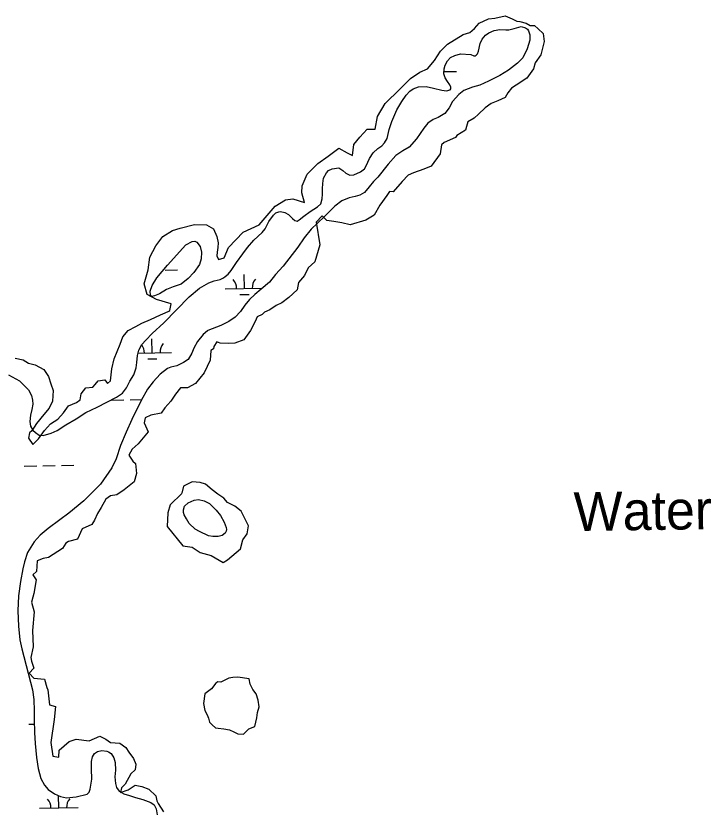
# Model space of a CAD drawing. Extents: x 3903937 to 3942190, y 260677 to 286651.
# Drawn here: x 3930995 to 3932787, y 278933 to 280983 of the extents above; entities that cross this region are included whole.
import ezdxf

# ---------------------------------------------------------------- set-up
doc = ezdxf.new("R2010")
doc.units = 0
for name, color, linetype in [('V-RIVR-EDGE', 7, 'Continuous'), ('V-RIVR-IDEN', 7, 'Continuous'), ('V-WETL-SWMP', 7, 'Continuous')]:
    doc.layers.add(name, color=color, linetype=linetype)

msp = doc.modelspace()

# ---------------------------------------------------------------- linework, layer by layer
at = {"layer": 'V-RIVR-EDGE'}
for points in [[(3930993.6, 280101.1), (3931014, 280096.3), (3931028.3, 280087.9), (3931045.1, 280083.1), (3931067.8, 280071.2), (3931079.8, 280053.2), (3931085.8, 280034.1), (3931091.8, 280017.3), (3931089.4, 279989.8), (3931081, 279971.8), (3931067.8, 279955.1), (3931048.7, 279932.4), (3931036.7, 279913.2), (3931030.7, 279908.4), (3931028.3, 279894.1), (3931039.1, 279878.5), (3931053.5, 279892.9), (3931069, 279914.4), (3931084.6, 279931.2), (3931103.7, 279943.1), (3931118.1, 279959.9), (3931131.2, 279977.8), (3931151.6, 279986.2), (3931161.2, 279993.4), (3931163.6, 280008.9), (3931175.5, 280024.5), (3931193.5, 280025.7), (3931199.5, 280032.9), (3931207.8, 280042.5), (3931224.6, 280044.8), (3931231.8, 280035.3), (3931238.9, 280042.5), (3931242.5, 280073.6), (3931248.5, 280098.7), (3931264.1, 280137), (3931271.3, 280156.1), (3931284.4, 280171.7), (3931304.8, 280182.5), (3931320.3, 280190.8), (3931341.9, 280200.4), (3931368.2, 280212.4), (3931380.2, 280217.2), (3931389.7, 280222), (3931392.1, 280223.2), (3931395.7, 280241.1), (3931357.4, 280251.9), (3931333.5, 280265), (3931326.3, 280292.6), (3931335.9, 280328.5), (3931340.7, 280360.8), (3931356.2, 280390.7), (3931374.2, 280414.6), (3931399.3, 280430.2), (3931418.4, 280436.2), (3931455.5, 280445.7), (3931486.7, 280444.5), (3931504.6, 280433.8), (3931513, 280414.6), (3931516.6, 280397.9), (3931515.4, 280385.9), (3931514.2, 280373.9), (3931513, 280364.4), (3931517.8, 280354.8), (3931532.1, 280359.6), (3931542.9, 280385.9), (3931581.2, 280425.4), (3931621.9, 280444.5), (3931663.8, 280492.4), (3931690.1, 280509.2), (3931709.2, 280511.6), (3931739.2, 280502), (3931732, 280527.1), (3931733.2, 280545.1), (3931746.3, 280575), (3931773.9, 280602.5), (3931800.2, 280621.6), (3931827.7, 280642), (3931849.3, 280630), (3931862.4, 280622.8), (3931866, 280651.6), (3931881.6, 280670.7), (3931900.7, 280691.1), (3931921.1, 280691.1), (3931927, 280723.4), (3931947.4, 280756.9), (3931984.5, 280794), (3932012, 280821.5), (3932035.9, 280838.2), (3932056.3, 280846.6), (3932074.2, 280868.2), (3932089.8, 280892.1), (3932107.7, 280910), (3932148.4, 280935.2), (3932165.2, 280940), (3932177.1, 280950.7), (3932189.1, 280963.9), (3932213, 280975.9), (3932229.8, 280977.1), (3932256.1, 280983), (3932274.1, 280975.9), (3932286, 280969.9), (3932294.4, 280968.7), (3932310, 280963.9), (3932320.7, 280957.9), (3932331.5, 280957.9), (3932341.1, 280949.5), (3932354.3, 280937.6), (3932356.6, 280917.2), (3932348.3, 280882.5), (3932333.9, 280862.2), (3932329.1, 280846.6), (3932312.4, 280822.7), (3932284.8, 280804.7), (3932272.9, 280796.4), (3932263.3, 280784.4), (3932256.1, 280772.4), (3932237, 280764.1), (3932220.2, 280756.9), (3932204.7, 280746.1), (3932187.9, 280729.3), (3932175.9, 280719.8), (3932160.4, 280710.2), (3932156.8, 280698.2), (3932154.4, 280688.7), (3932131.7, 280674.3), (3932128.1, 280669.5), (3932099.4, 280656.3), (3932092.2, 280650.4), (3932088.6, 280627.6), (3932065.9, 280595.3), (3932046.7, 280588.1), (3932020.4, 280578.6), (3932006, 280572.6), (3931990.5, 280555.8), (3931967.7, 280529.5), (3931958.2, 280530.7), (3931951, 280519.9), (3931933, 280494.8), (3931918.7, 280469.7), (3931897.1, 280456.5), (3931856.4, 280444.5), (3931834.9, 280449.3), (3931814.5, 280452.9), (3931796.6, 280455.3), (3931784.6, 280467.3), (3931769.1, 280451.7), (3931778.6, 280393.1), (3931765.5, 280348.8), (3931748.7, 280333.2), (3931739.2, 280314.1), (3931723.6, 280296.1), (3931720, 280277), (3931698.5, 280256.7), (3931680.5, 280243.5), (3931666.2, 280236.3), (3931649.4, 280225.5), (3931636.2, 280219.6), (3931630.3, 280213.6), (3931617.1, 280207.6), (3931612.3, 280195.6), (3931600.3, 280171.7), (3931582.4, 280147.8), (3931559.7, 280139.4), (3931542.9, 280138.2), (3931521.4, 280139.4), (3931513, 280143), (3931505.8, 280131), (3931504.6, 280125), (3931497.4, 280120.2), (3931496.2, 280095.1), (3931480.7, 280062.8), (3931457.9, 280035.3), (3931437.6, 280024.5), (3931419.6, 280024.5), (3931406.5, 280007.7), (3931394.5, 279989.8), (3931379, 279973), (3931369.4, 279958.7), (3931343.1, 279953.9), (3931328.7, 279946.7), (3931326.3, 279933.6), (3931335.9, 279910.8), (3931310.7, 279879.7), (3931295.2, 279866.5), (3931286.8, 279851), (3931296.4, 279835.4), (3931303.6, 279829.4), (3931306, 279803.1), (3931300, 279781.6), (3931274.8, 279761.2), (3931255.7, 279748.1), (3931238.9, 279745.7), (3931227, 279737.3), (3931215, 279715.8), (3931205.4, 279700.2), (3931198.3, 279683.4), (3931191.1, 279671.5), (3931165.9, 279660.7), (3931154, 279634.4), (3931131.2, 279628.4), (3931124.1, 279623.6), (3931115.7, 279610.4), (3931079.8, 279586.5), (3931065.4, 279584.1), (3931049.9, 279578.1), (3931048.7, 279550.6), (3931039.1, 279542.2), (3931047.5, 279529.1), (3931041.5, 279494.4), (3931039.1, 279484.8), (3931035.5, 279471.6), (3931042.7, 279446.5), (3931037.9, 279398.6), (3931040.3, 279356.8), (3931034.3, 279329.2), (3931035.5, 279319.7), (3931041.5, 279301.7), (3931029.5, 279288.5), (3931041.5, 279275.4), (3931069, 279273), (3931075, 279251.4), (3931077.4, 279245.5), (3931082.2, 279207.2), (3931097.7, 279202.4), (3931094.1, 279168.9), (3931085.8, 279110.2), (3931090.6, 279074.3), (3931106.1, 279071.9), (3931107.3, 279089.9), (3931132.4, 279112.6), (3931150.4, 279118.6), (3931183.9, 279113.8), (3931211.4, 279125.8), (3931227, 279118.6), (3931238.9, 279110.2), (3931262.9, 279107.8), (3931278.4, 279097.1), (3931286.8, 279085.1), (3931298.8, 279068.4), (3931304.8, 279054), (3931302.4, 279039.6), (3931291.6, 279028.9), (3931277.2, 279002.5), (3931267.7, 278993), (3931265.3, 278981), (3931284.4, 278988.2), (3931302.4, 279000.1), (3931320.3, 278996.5), (3931338.3, 278989.4), (3931356.2, 278972.6), (3931358.6, 278959.5), (3931362.2, 278952.3), (3931375.4, 278930.7)], [(3931422.9, 279752), (3931393, 279722.2), (3931386.7, 279701.7), (3931385.1, 279667.1), (3931426, 279616.8), (3931449.6, 279613.6), (3931470.1, 279599.5), (3931498.4, 279591.6), (3931529.9, 279574.3), (3931540.9, 279580.6), (3931573.9, 279608.9), (3931580.2, 279632.5), (3931591.2, 279648.2), (3931594.4, 279668.7), (3931575.5, 279706.4), (3931559.7, 279719), (3931540.9, 279728.5), (3931531.4, 279739.5), (3931515.7, 279750.5), (3931501.5, 279761.5), (3931484.2, 279775.6), (3931470.1, 279780.4), (3931449.6, 279781.9), (3931427.6, 279770.9), (3931422.9, 279752.4)], [(3931511, 279262.8), (3931499.2, 279247.9), (3931481.9, 279235.3), (3931478.7, 279210.1), (3931481.9, 279192), (3931488.2, 279181), (3931492.1, 279172.4), (3931494.5, 279162.2), (3931500.8, 279155.1), (3931509.4, 279148), (3931516.5, 279147.2), (3931531.4, 279144.9), (3931545.6, 279142.5), (3931557.4, 279137), (3931567.6, 279132.3), (3931581.8, 279131.5), (3931595.9, 279144.9), (3931610.9, 279151.1), (3931616.4, 279173.2), (3931618, 279187.3), (3931622.7, 279201.5), (3931619.5, 279218.8), (3931614.8, 279235.3), (3931606.2, 279246.3), (3931599.1, 279260.5), (3931596.7, 279273.8), (3931567.6, 279278.6), (3931554.2, 279277.8), (3931544, 279275.4), (3931523.6, 279265.2), (3931515.7, 279266), (3931510.8, 279262.6)]]:
    msp.add_lwpolyline(points, dxfattribs=at)
at = {"layer": 'V-WETL-SWMP'}
for p, q in [((3932099.1, 280839.5), (3932131.1, 280840)), ((3931380.1, 280327.6), (3931412.1, 280328.1)), ((3931584.3, 280280.4), (3931583.7, 280316.4)), ((3931534.3, 280279.5), (3931630.1, 280281.2)), ((3931572.6, 280264.8), (3931596.6, 280265.2)), ((3931346.7, 280114.3), (3931346.1, 280150.3)), ((3931310.2, 280113.7), (3931396.7, 280115.2)), ((3931335, 280098.7), (3931359, 280099.1)), ((3931242, 279992.4), (3931274, 279993)), ((3931290, 279993.2), (3931319.8, 279993.8)), ((3931017, 279822.2), (3931049, 279822.8)), ((3931065, 279823.1), (3931097, 279823.6)), ((3931113, 279823.9), (3931145, 279824.5)), ((3931028.7, 279157), (3931042.6, 279157.2)), ((3931105.9, 278941.1), (3931105.3, 278973.1)), ((3931055.9, 278940.2), (3931155.9, 278941.9))]:
    msp.add_line(p, q, dxfattribs=at)
for points in [[(3932019.2, 280795), (3932032.7, 280800), (3932052.5, 280801.4), (3932071.7, 280796.7), (3932092.9, 280791.2), (3932105, 280789.7), (3932114.3, 280792.7), (3932115.9, 280795), (3932116.3, 280799), (3932113.9, 280805.5), (3932107.7, 280813.9), (3932101.4, 280823.7), (3932098, 280833.6), (3932098.9, 280846.5), (3932101.9, 280856.4), (3932107.4, 280866.8), (3932115.3, 280875.7), (3932126.6, 280880.7), (3932141, 280885.1), (3932167.8, 280883.4), (3932175.1, 280880), (3932178.5, 280880.4), (3932181.6, 280881.4), (3932185, 280885.2), (3932187.4, 280892.1), (3932191.7, 280911.6), (3932197.2, 280923.1), (3932205.9, 280933.2), (3932214.2, 280939.2), (3932228, 280945.2), (3932242.7, 280948.2), (3932257.9, 280947.4), (3932265.5, 280947.2), (3932279.7, 280950.5), (3932297.4, 280955.7), (3932308.9, 280952.1), (3932314, 280948.8), (3932316.6, 280944.6), (3932319.8, 280934.5), (3932320, 280920.6), (3932313, 280897.8), (3932301.3, 280875), (3932287.7, 280861.1), (3932264.4, 280843.4), (3932242.2, 280829.3), (3932212.9, 280814.7), (3932190.6, 280804.8), (3932171.8, 280799), (3932149.6, 280790.6), (3932136.4, 280780), (3932120.4, 280762.4), (3932112.3, 280746.3), (3932101, 280731.2), (3932083.4, 280720.9), (3932071, 280716.1), (3932057.1, 280706.5), (3932047, 280693.2), (3932028.1, 280665.8), (3932008.5, 280645), (3931992.1, 280635.4), (3931974.7, 280623.3), (3931955, 280600.8), (3931927.9, 280567.7), (3931917.3, 280556.5), (3931905.4, 280542.2), (3931894, 280527.9), (3931881.9, 280520.6), (3931869.8, 280517.6), (3931854.6, 280514.3), (3931835.6, 280506.6), (3931817.2, 280492.3), (3931790.9, 280465.6), (3931772.3, 280448.5), (3931755.9, 280433.2), (3931738.3, 280410.8), (3931721.6, 280387.2), (3931683.9, 280338.1), (3931664.7, 280316.1), (3931648.9, 280297), (3931627.4, 280278.9), (3931611.5, 280265), (3931597.3, 280251.9), (3931585.5, 280237), (3931573.8, 280220.7), (3931560.6, 280206), (3931544, 280194.9), (3931523.6, 280185.1), (3931490, 280171.9), (3931488.8, 280171.1), (3931477.9, 280161.8), (3931463.3, 280143.3), (3931453.6, 280126.1), (3931448.9, 280113.6), (3931439.2, 280097.3), (3931427.6, 280089.1), (3931410, 280081.2), (3931395.1, 280077.2), (3931385.8, 280073.8), (3931367.2, 280059.8), (3931349.1, 280039.8), (3931334.6, 280020.7)], [(3930976.7, 280058), (3931005.1, 280042.2), (3931018.8, 280028.9), (3931027.5, 280018.7), (3931035.5, 280004.8), (3931038.5, 279992.7), (3931039.1, 279982.2), (3931036.8, 279968.6), (3931033.1, 279953.7), (3931031.5, 279937.8), (3931033.3, 279925.2), (3931039.3, 279914.9), (3931045.7, 279908.8), (3931055.8, 279902), (3931065.7, 279901.3), (3931086.5, 279907.3), (3931101.7, 279913.9), (3931124.5, 279929.2), (3931150.6, 279944.7), (3931175.5, 279960.4), (3931204.8, 279974.2), (3931254.6, 280000.5), (3931270.1, 280010.2), (3931280.7, 280023.9), (3931289.2, 280041.2), (3931299.1, 280057.9), (3931305.4, 280075.9), (3931307.5, 280089.4), (3931308.6, 280107.2), (3931312.2, 280121.5), (3931320.1, 280135.8), (3931330.5, 280147.3), (3931346.9, 280164.2), (3931376.8, 280191.6), (3931442.2, 280258.4), (3931468.2, 280281.2), (3931492.8, 280295), (3931506, 280300.2), (3931521.5, 280303.6), (3931530.6, 280307.4), (3931534.9, 280311.4), (3931542.4, 280317.3), (3931549.8, 280326.8), (3931563.6, 280347.7), (3931580.3, 280369.5), (3931592.4, 280385.6), (3931608.8, 280404.7), (3931630.3, 280425), (3931637.8, 280434.3), (3931642.9, 280444.6), (3931647.3, 280452.7), (3931659.1, 280469.4), (3931664.9, 280475), (3931672.8, 280477.8), (3931676.9, 280478.6), (3931688.2, 280476.2), (3931697.6, 280470.7), (3931708.3, 280460.8), (3931714.4, 280455.5), (3931720, 280453.9), (3931720.6, 280453.9), (3931725.3, 280456.9), (3931737.8, 280466.9), (3931753.6, 280478.4), (3931772.8, 280491.1), (3931780.9, 280498.5), (3931785, 280511.8), (3931785.6, 280523.9), (3931785.5, 280537.5), (3931786.3, 280550.8), (3931788.4, 280564.5), (3931795.5, 280578.8), (3931800.7, 280584.1), (3931810.4, 280589.1), (3931827.2, 280591.3), (3931837.9, 280584.4), (3931845.5, 280577.3), (3931856, 280572.8), (3931866.3, 280573.2), (3931883.1, 280580.8), (3931894, 280589), (3931897.9, 280596.5), (3931906.4, 280615.5), (3931915.7, 280629.8), (3931928.5, 280641.2), (3931938.8, 280648.5), (3931945.5, 280655.5), (3931952, 280667), (3931957.7, 280690.2), (3931963.8, 280710.8), (3931977, 280740.8), (3931990.2, 280762.8), (3932001, 280778.5), (3932010.3, 280789), (3932019.2, 280795)], [(3931334.6, 280020.7), (3931318.5, 279991.3), (3931294, 279942.5), (3931279.3, 279910), (3931264.7, 279875.7), (3931253.7, 279841), (3931242.9, 279818), (3931213.3, 279775.5), (3931170.6, 279732.6), (3931132.2, 279701.5), (3931108.7, 279684.2), (3931078.7, 279661.2), (3931057.7, 279644.5), (3931042.3, 279627.6), (3931025.5, 279599.4), (3931017.9, 279575.6), (3931013.6, 279557.6), (3931006.9, 279525.2), (3931002.5, 279488), (3931000.8, 279449.5), (3931001.9, 279409.7), (3931005.6, 279374.9), (3931010.8, 279351.1), (3931038, 279245.6), (3931041.5, 279220.4), (3931042.3, 279191.1), (3931042.2, 279168.7), (3931043.5, 279135.8), (3931044.9, 279107.1), (3931048.8, 279071.6), (3931052.9, 279042.9), (3931059.7, 279017.4), (3931069.2, 279000.2), (3931078.8, 278988.7), (3931094.8, 278977.2), (3931110.7, 278970.9), (3931125.6, 278967.6), (3931150.7, 278970.1), (3931179.4, 278976.7), (3931184.6, 278981.7), (3931186.7, 278989.2), (3931191.2, 279015.6), (3931190.2, 279042.3), (3931189.9, 279061.3), (3931192.9, 279073), (3931197.8, 279081.6), (3931205.3, 279086.5), (3931217.2, 279088.9), (3931229.9, 279087.6), (3931233.8, 279086.2), (3931241.2, 279081.5), (3931247.5, 279070)], [(3931247.5, 279070), (3931251.1, 279058.1), (3931251.8, 279038.7), (3931250.3, 279021.3), (3931251.7, 279004), (3931255.1, 278993.5), (3931261.5, 278984.1), (3931273.4, 278977.9), (3931288.2, 278972.8), (3931303.9, 278967.9), (3931322.3, 278962.8), (3931343.2, 278955.5), (3931351.9, 278949.4), (3931357.3, 278938.7), (3931359.7, 278923.7)]]:
    msp.add_lwpolyline(points, dxfattribs=at)
for points in [[(3931454.1, 280321.4), (3931439.6, 280306.1), (3931421.3, 280291.7), (3931400.3, 280284.7), (3931383.1, 280277.4), (3931365.9, 280266.2), (3931352.8, 280261), (3931345.9, 280259.6), (3931342.3, 280263), (3931341.1, 280273.1), (3931346.4, 280288.2), (3931359, 280307.6), (3931386.3, 280340.4), (3931433.5, 280392.8), (3931449.3, 280401.4), (3931456.4, 280402.6), (3931462, 280399.8), (3931470.5, 280388.6), (3931473.3, 280373.7), (3931473, 280356.7), (3931468.9, 280342.4)], [(3931492.1, 279642.8), (3931468.9, 279653.9), (3931457, 279659.8), (3931441.9, 279674.8), (3931434.7, 279686.9), (3931428.9, 279697.1), (3931427.3, 279703.1), (3931427.3, 279710), (3931429.8, 279718.9), (3931439.7, 279728.1), (3931454.4, 279734.3), (3931465.9, 279736.5), (3931480.3, 279733.2), (3931494.2, 279726.1), (3931511.7, 279708.9), (3931522.4, 279695.4), (3931532.2, 279677.8), (3931537.4, 279664.4), (3931538.4, 279658.6), (3931537.4, 279654.3), (3931534.6, 279649.5), (3931526.9, 279643.9), (3931516.6, 279640.7), (3931503.2, 279640.7)]]:
    msp.add_lwpolyline(points, close=True, dxfattribs=at)
for centre, start, end in [((3931529.1, 280279.9), 0.2366, 41.7802), ((3931639.5, 280281.8), 140.2366, 181.7802), ((3931402, 280115.8), 140.2366, 181.7802), ((3931291.5, 280113.8), 0.2366, 37.0122), ((3931050.7, 278940.6), 0.2366, 41.7802), ((3931161.1, 278942.5), 140.2366, 181.7802)]:
    msp.add_arc(centre, 35.2, start, end, dxfattribs=at)

# ---------------------------------------------------------------- texts
at = {"layer": 'V-RIVR-IDEN'}
msp.add_text('Water', height=100, rotation=0.8107, dxfattribs=at).set_placement((3932433.4, 279655))

doc.saveas('drawing.dxf')
